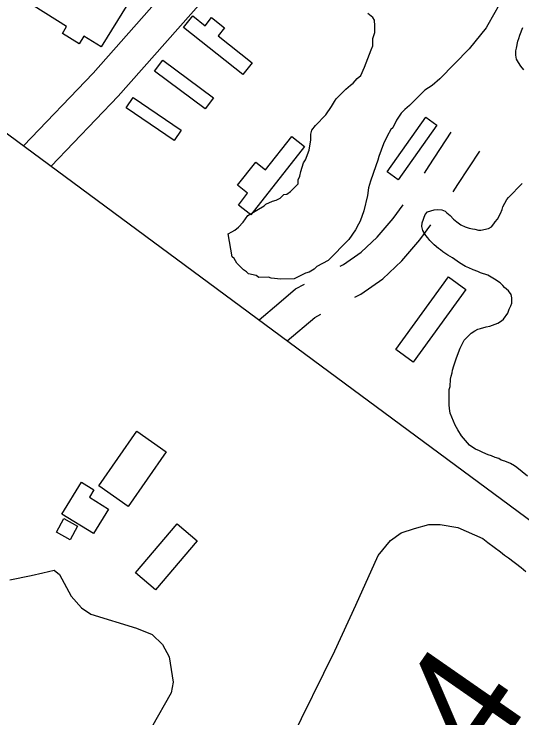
# Model space of a CAD drawing. Extents: x 3823584 to 3861785, y 301729 to 327625.
# Drawn here: x 3838296 to 3838741, y 322453 to 323070 of the extents above; entities that cross this region are included whole.
import ezdxf

# ---------------------------------------------------------------- set-up
doc = ezdxf.new("R2010")
doc.units = 0
for name, color, linetype in [('V-BLDG-OTLN', 7, 'Continuous'), ('V-GRID-MAJR', 7, 'Continuous'), ('V-RIVR-EDGE', 7, 'Continuous'), ('V-ROAD-CNTR', 7, 'Continuous'), ('V-SITE-VEGE', 7, 'Continuous'), ('V-SURV-IDEN', 7, 'Continuous')]:
    doc.layers.add(name, color=color, linetype=linetype)

msp = doc.modelspace()

# ---------------------------------------------------------------- linework, layer by layer
at = {"layer": 'V-BLDG-OTLN'}
for points in [[(3838331.28, 323105.28), (3838376.54, 323077.05), (3838382.44, 323086.53), (3838395.44, 323078.43), (3838372.05, 323040.93), (3838357.03, 323050.3), (3838352.74, 323043.42), (3838338.06, 323052.57), (3838341.8, 323058.57), (3838313.25, 323076.37)], [(3838496.33, 323016.47), (3838444.31, 323057.87), (3838452.37, 323067.99), (3838463.26, 323059.32), (3838468.99, 323066.51), (3838480.38, 323057.44), (3838474.81, 323050.45), (3838504.54, 323026.79)], [(3838426.18, 323029.15), (3838470.68, 322996.29), (3838463.47, 322986.52), (3838418.96, 323019.38)], [(3838400.26, 322996.44), (3838442.38, 322967.86), (3838436.18, 322958.74), (3838394.06, 322987.31)], [(3838666.63, 322972.21), (3838632.56, 322924.3), (3838622.93, 322931.15), (3838657, 322979.06)], [(3838550.49, 322953.57), (3838503.29, 322893.68), (3838492.49, 322902.19), (3838500.6, 322912.48), (3838491.75, 322919.46), (3838507.67, 322939.67), (3838516.28, 322932.88), (3838539.44, 322962.28)], [(3838692.06, 322828.25), (3838645.72, 322764.36), (3838630.55, 322775.36), (3838676.89, 322839.25)], [(3838429.21, 322685.8), (3838395.71, 322637.97), (3838369.97, 322655.99), (3838403.48, 322703.82)], [(3838337.6, 322631.17), (3838354.87, 322659.14), (3838365.75, 322652.42), (3838361.75, 322645.93), (3838378.56, 322635.56), (3838365.29, 322614.07)], [(3838332.89, 322615.41), (3838339.5, 322627.26), (3838351.39, 322620.63), (3838344.78, 322608.78)], [(3838402.31, 322579.6), (3838438.82, 322622.53), (3838456.26, 322607.7), (3838419.75, 322564.77)]]:
    msp.add_lwpolyline(points, close=True, dxfattribs=at)
at = {"layer": 'V-GRID-MAJR'}
msp.add_spline([(3838444.89, 307319.34), (3838352.38, 313376.37), (3838259.82, 319436.47), (3838167.27, 325496.58), (3838167.22, 325499.66)], degree=3, dxfattribs=at)
at = {"layer": 'V-RIVR-EDGE'}
msp.add_spline([(3836304.38, 325474.18), (3836346.41, 325438.32), (3836389.41, 325406.07), (3836417.64, 325385.43), (3836442.67, 325366.73), (3836470.25, 325340.95), (3836497.82, 325313.88), (3836554.9, 325258.45), (3836598.51, 325215.91), (3836636.36, 325181.1), (3836681.26, 325139.85), (3836737.07, 325093.42), (3836790.94, 325041.22), (3836840.33, 324993.52), (3836889.07, 324947.12), (3836934.61, 324907.14), (3836980.81, 324871.03), (3837015.47, 324849.09), (3837040.49, 324829.1), (3837085.39, 324787.2), (3837143.76, 324734.34), (3837181.61, 324700.82), (3837223.29, 324659.57), (3837272.05, 324619.59), (3837314.38, 324579.63), (3837346.45, 324546.76), (3837364.4, 324527.43), (3837395.83, 324500.35), (3837442.02, 324462.31), (3837492.71, 324422.97), (3837554.31, 324372.67), (3837573.56, 324361.05), (3837583.2, 324359.1), (3837596.69, 324352.64), (3837621.08, 324337.79), (3837648.03, 324319.73), (3837677.54, 324292.01), (3837718.58, 324249.48), (3837753.85, 324214.68), (3837781.43, 324188.89), (3837800.05, 324179.85), (3837819.95, 324170.8), (3837850.72, 324134.08), (3837874.45, 324110.23), (3837909.07, 324073.5), (3837941.78, 324040.64), (3837989.87, 323991.66), (3838022.58, 323960.72), (3838034.12, 323947.83), (3838046.3, 323933.66), (3838066.83, 323916.25), (3838089.91, 323892.41), (3838140.59, 323849.21), (3838186.14, 323811.17), (3838215.65, 323785.38), (3838265.68, 323736.4), (3838297.1, 323707.39), (3838336.87, 323671.94), (3838359.95, 323645.52), (3838385.62, 323627.46), (3838404.24, 323615.84), (3838421.56, 323601.65), (3838441.44, 323582.32), (3838460.05, 323567.49), (3838468.4, 323563.61), (3838484.45, 323555.21), (3838548.59, 323496.55), (3838595.44, 323464.29), (3838649.98, 323422.37), (3838701.3, 323379.82), (3838749.43, 323345.62), (3838798.22, 323317.86), (3838856.62, 323274.64), (3838932.99, 323221.74), (3838989.47, 323184.31), (3839037.6, 323150.12), (3839068.42, 323134.62), (3839093.42, 323104.98), (3839110.73, 323086.94), (3839122.93, 323081.12), (3839143.46, 323065.64), (3839172.34, 323044.36), (3839190.96, 323032.74), (3839215.99, 323015.96), (3839242.32, 323006.26), (3839316.8, 322969.43), (3839341.84, 322955.87), (3839371.38, 322944.22), (3839391.29, 322935.81), (3839417.61, 322920.32), (3839461.26, 322894.5), (3839483.71, 322873.23), (3839520.3, 322851.28), (3839555.6, 322828.69), (3839599.9, 322806.72), (3839718.7, 322751.14), (3839768.14, 322726.59), (3839807.95, 322705.92), (3839836.85, 322696.21), (3839865.1, 322680.71), (3839887.57, 322667.8), (3839924.17, 322652.28), (3839969.76, 322630.31), (3840004.43, 322612.22), (3840037.82, 322597.35), (3840085.35, 322579.88), (3840108.46, 322565.68), (3840121.92, 322548.93), (3840123.18, 322539.92), (3840122.53, 322533.5), (3840118, 322521.29), (3840112.84, 322514.24), (3840095.47, 322509.14), (3840089.68, 322509.15), (3840085.17, 322504.66), (3840084.51, 322498.23), (3840085.78, 322491.8), (3840130.72, 322467.26), (3840169.89, 322448.52), (3840197.51, 322439.45), (3840209.08, 322437.5), (3840231.59, 322441.3), (3840246.39, 322448.98), (3840266.34, 322458.57), (3840273.43, 322466.27), (3840278.59, 322471.4), (3840288.9, 322480.37), (3840295.98, 322484.85), (3840301.77, 322484.84), (3840308.2, 322484.82), (3840320.4, 322479.01), (3840324.87, 322470), (3840326.78, 322461.63), (3840338.32, 322450.03), (3840344.74, 322444.88), (3840366.58, 322437.75), (3840385.84, 322428.06), (3840421.8, 322409.33), (3840466.1, 322385.43), (3840492.41, 322368.65), (3840506.53, 322357.04), (3840533.49, 322340.26), (3840559.18, 322331.2), (3840587.44, 322322.13), (3840611.85, 322311.78), (3840642.02, 322296.28), (3840678.62, 322276.26), (3840712.64, 322255.6), (3840733.18, 322242.05), (3840784.53, 322210.43), (3840835.89, 322183.3), (3840892.39, 322153.59), (3840923.85, 322139.37), (3840950.82, 322127.08), (3840989.33, 322099.99), (3841017.57, 322082.56), (3841061.24, 322062.52), (3841092.69, 322044.45), (3841151.1, 322005.09), (3841210.78, 321964.44), (3841240.29, 321939.29), (3841299.97, 321894.79), (3841335.89, 321862.55), (3841374.37, 321823.89), (3841411.57, 321789.72), (3841444.92, 321758.14), (3841469.94, 321736.22), (3841482.12, 321723.98), (3841496.22, 321704.66), (3841509.05, 321694.34), (3841523.18, 321687.23), (3841573.9, 321660.75), (3841623.97, 321631.69), (3841667.62, 321606.51), (3841696.52, 321593.59), (3841738.26, 321575.48), (3841787.07, 321556.72), (3841815.99, 321552.15), (3841851.33, 321544.99), (3841886.66, 321533.33), (3841930.32, 321511.36), (3841950.22, 321498.46), (3841977.18, 321482.96), (3841998.38, 321476.48), (3842052.99, 321463.49), (3842082.55, 321456.34), (3842109.52, 321444.7), (3842146.12, 321427.26), (3842196.2, 321402.06), (3842241.13, 321374.95), (3842288.63, 321345.26), (3842321.38, 321327.18), (3842366.94, 321295.56), (3842395.19, 321280.07), (3842429.22, 321264.55), (3842452.35, 321258.71), (3842470.97, 321249.66)], degree=3, dxfattribs=at)
at = {"layer": 'V-ROAD-CNTR'}
for points in [[(3835362.23, 325460.93), (3835509.51, 325334.35), (3835871.75, 325022.77), (3836108.4, 324817.6), (3836413.99, 324556.93), (3836839.75, 324193.66), (3837163.69, 323918.79), (3837445.02, 323669.36), (3837836.48, 323328.41), (3838069.57, 323134.88), (3838125.38, 323086.8), (3838255.98, 322989.46), (3838600, 322735.35), (3839019.31, 322425.42), (3839565.54, 322022.91), (3840024.88, 321675.23), (3840474.87, 321349.99), (3840728.36, 321161.31)], [(3838303.87, 322954.09), (3838365.06, 323017.89), (3838512.44, 323184.59)], [(3838328.2, 322936.12), (3838387.13, 322997.56), (3838534.92, 323164.72)], [(3838655.64, 322930.23), (3838659.85, 322936.66), (3838679.06, 322965.96)], [(3838680.73, 322913.79), (3838684.94, 322920.21), (3838704.15, 322949.51)], [(3838581.83, 322848.58), (3838584.68, 322849.91), (3838600.03, 322860.89), (3838614.27, 322874.1), (3838628.12, 322890.24), (3838637.05, 322902.47)], [(3838594.49, 322821.38), (3838599.88, 322823.89), (3838619.04, 322837.6), (3838635.93, 322853.27), (3838651.65, 322871.6), (3838661.28, 322884.78)], [(3838510.58, 322801.4), (3838527.85, 322816.14), (3838542.43, 322828.58), (3838550.46, 322832.92)], [(3838535.35, 322783.11), (3838559.49, 322803.7), (3838564.73, 322806.53)]]:
    msp.add_lwpolyline(points, dxfattribs=at)
at = {"layer": 'V-SITE-VEGE'}
for points in [[(3838721.19, 323077.65), (3838711.33, 323060.03), (3838709.68, 323057.51), (3838694.82, 323039.02), (3838669.19, 323012.91), (3838662.56, 323007.01), (3838655.92, 323002.78), (3838642.69, 322989.31), (3838638.54, 322985.93), (3838635.23, 322982.56), (3838631.11, 322976.68), (3838627.83, 322969.98), (3838626.18, 322968.29), (3838622.9, 322962.42), (3838619.62, 322955.72), (3838615.54, 322944.83), (3838614.74, 322941.48), (3838613.11, 322936.46), (3838608.23, 322923.06), (3838606.61, 322917.2), (3838605.83, 322910.52), (3838602.61, 322897.14), (3838599.36, 322887.93), (3838597.71, 322885.41), (3838595.25, 322880.38), (3838589.49, 322871.98), (3838571.29, 322853.46), (3838561.32, 322848.36), (3838558.84, 322845.83), (3838554.69, 322843.29), (3838551.36, 322842.43), (3838541.39, 322837.33), (3838529.7, 322837.22), (3838521.35, 322837.99), (3838518.84, 322838.8), (3838510.49, 322838.72), (3838507.97, 322840.37), (3838501.28, 322841.98), (3838499.6, 322843.63), (3838497.08, 322845.28), (3838491.19, 322851.07), (3838488.65, 322855.22), (3838486.96, 322856.88), (3838483.44, 322876.88)], [(3838483.44, 322876.88), (3838486.77, 322878.57), (3838489.25, 322880.27), (3838492.57, 322882.8), (3838496.71, 322887.01), (3838500.83, 322892.89), (3838514.94, 322901.36), (3838516.59, 322903.04), (3838522.42, 322905.6), (3838525.75, 322906.47), (3838529.07, 322908.16), (3838532.37, 322911.53), (3838534.88, 322911.55), (3838538.2, 322914.09), (3838544.81, 322920.83), (3838544.78, 322924.16), (3838546.42, 322927.52), (3838547.22, 322931.7), (3838549.66, 322939.23), (3838551.3, 322941.75), (3838554.57, 322950.12), (3838556.15, 322959.32), (3838556.11, 322964.33), (3838556.91, 322967.67), (3838560.21, 322971.88), (3838569.31, 322981.14), (3838574.25, 322988.69), (3838576.72, 322992.89), (3838578.37, 322995.41), (3838586.64, 323003.83), (3838590.78, 323007.2), (3838593.27, 323008.9), (3838596.57, 323013.1), (3838599.88, 323015.63), (3838603.16, 323023.17), (3838608.86, 323038.25), (3838610.5, 323041.6), (3838610.44, 323048.28), (3838612.07, 323053.3), (3838612.02, 323059.14), (3838611.97, 323064.15), (3838610.28, 323066.64), (3838606.08, 323069.94)], [(3838742.92, 323020.75), (3838740.18, 323024.02), (3838738.05, 323027.01), (3838736.52, 323030), (3838735.89, 323033.6), (3838735.86, 323037.21), (3838736.44, 323039.62), (3838737.58, 323045.94), (3838738.46, 323048.05), (3838739.34, 323051.06), (3838741.98, 323057.7)], [(3838676.16, 322858.19), (3838671.93, 322861.16), (3838669.81, 322862.94), (3838668, 322864.13), (3838664.06, 322867.4), (3838660.42, 322870.97), (3838658.6, 322873.36), (3838656.78, 322875.44), (3838654.33, 322879.93), (3838653.4, 322883.23), (3838653.67, 322886.53), (3838656.31, 322893.77), (3838658.4, 322896.19), (3838664.09, 322898.05), (3838667.39, 322898.38), (3838671, 322897.81), (3838673.71, 322896.93), (3838675.23, 322895.44), (3838678.25, 322893.07), (3838681.29, 322889.79), (3838684.01, 322887.41), (3838687.64, 322884.73), (3838691.27, 322882.96), (3838694.88, 322881.79), (3838697.89, 322881.22), (3838700, 322880.94), (3838703.01, 322880.06), (3838705.11, 322880.08), (3838711.71, 322881.65), (3838714.4, 322883.17), (3838716.48, 322885.6), (3838717.67, 322887.41), (3838719.75, 322889.83), (3838722.41, 322894.66), (3838723.88, 322898.28), (3838724.46, 322900.69), (3838726.24, 322903.71), (3838728.01, 322907.03), (3838729.49, 322908.85), (3838741.41, 322920.97)], [(3838746.1, 322664.41), (3838736.72, 322672.14), (3838734.61, 322673.62), (3838731.28, 322675.69), (3838726.16, 322677.75), (3838722.84, 322678.62), (3838721.03, 322679.81), (3838717.72, 322680.68), (3838714.4, 322682.15), (3838711.69, 322683.03), (3838706.86, 322685.09), (3838703.84, 322686.57), (3838700.52, 322688.04), (3838697.2, 322690.11), (3838695.08, 322691.59), (3838688.1, 322699.95), (3838685.05, 322705.03), (3838682.6, 322709.21), (3838678.3, 322719.69), (3838677.67, 322723.89), (3838677.34, 322726.89), (3838677.22, 322740.41), (3838678.1, 322743.12), (3838678.64, 322749.44), (3838679.22, 322752.15), (3838680.09, 322755.16), (3838680.37, 322757.27), (3838681.54, 322761.18), (3838683.88, 322768.12), (3838687.11, 322776.56), (3838690.65, 322783.8), (3838696.6, 322789.86), (3838699.89, 322792), (3838702.58, 322793.22), (3838704.98, 322793.85), (3838709.78, 322795.39), (3838713.08, 322796.02), (3838719.97, 322798.49), (3838723.25, 322800.62), (3838725.04, 322802.14), (3838728.9, 322807.28), (3838730.07, 322810.9), (3838731.55, 322813.91), (3838732.43, 322816.03), (3838732.39, 322820.83), (3838731.75, 322823.83), (3838729.33, 322826.81), (3838726, 322829.79), (3838724.48, 322831.58), (3838722.05, 322833.96), (3838717.22, 322837.22), (3838711.18, 322840.77), (3838704.85, 322842.82), (3838702.43, 322844), (3838698.51, 322845.47), (3838694.59, 322847.24), (3838691.58, 322848.41), (3838686.44, 322851.37), (3838680.39, 322855.82), (3838676.16, 322858.19)], [(3838538.24, 322432.32), (3838577.09, 322511.27), (3838595.48, 322551.35), (3838615.05, 322594.96), (3838625.89, 322607.97), (3838635.22, 322614.7), (3838646.92, 322618.72), (3838659.41, 322621.96), (3838669.58, 322622.05), (3838684.86, 322619.45), (3838706.86, 322609.87), (3838711.36, 322606.27), (3838722.24, 322598.25), (3838725.88, 322595.28), (3838729.5, 322592.91), (3838740.4, 322584.29), (3838744.64, 322580.73)], [(3838292.02, 322573.47), (3838310.65, 322577.33), (3838320.96, 322579.64), (3838330.87, 322581.96), (3838335.6, 322578.37), (3838345.78, 322559.31), (3838354.83, 322548.96), (3838363.11, 322543.38), (3838403.02, 322531.27), (3838416.85, 322525.65), (3838425.9, 322516.89), (3838431.78, 322506.16), (3838435.21, 322483.98), (3838433.58, 322474.48), (3838416.38, 322444.1)]]:
    msp.add_lwpolyline(points, dxfattribs=at)

# ---------------------------------------------------------------- texts
at = {"layer": 'V-SURV-IDEN'}
msp.add_text('831+45.4', height=100, rotation=55.19806, dxfattribs=at).set_placement((3838429.53, 322006.04))

doc.saveas('drawing.dxf')
